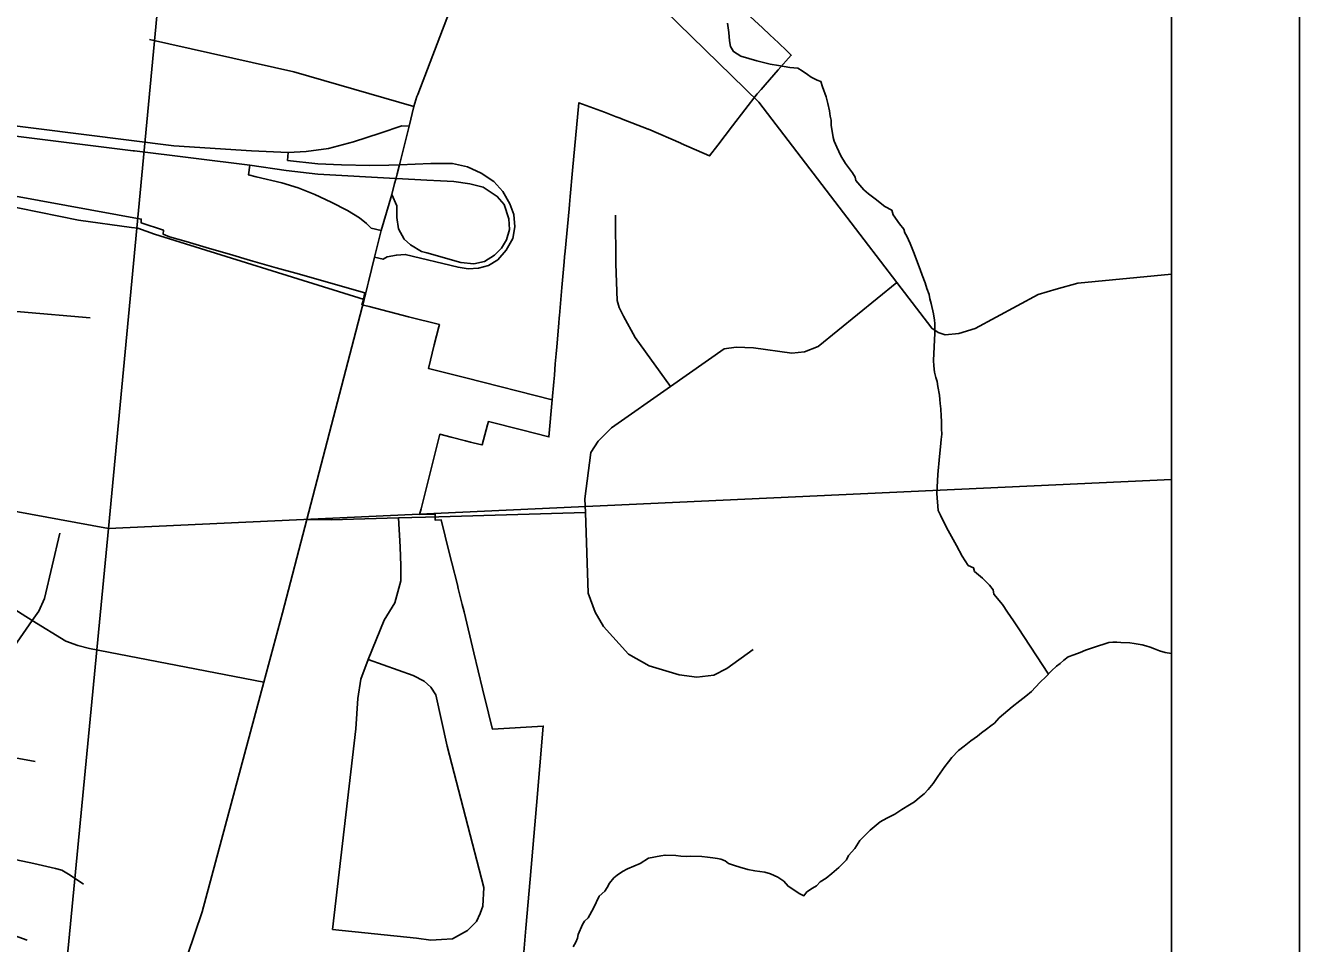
# Model space of a CAD drawing. Extents: x 0 to 34, y -3.9 to 26.2.
# Drawn here: x 8.005 to 9, y 18.439 to 19.156 of the extents above; entities that cross this region are included whole.
import ezdxf

# ---------------------------------------------------------------- set-up
doc = ezdxf.new("R2010")
doc.units = 0
for name, color, linetype in [('GM_X_City_Street', 7, 'Continuous'), ('GM_X_Interchange_Ramps', 7, 'Continuous'), ('GM_X_Interstate_Route', 7, 'Continuous'), ('GM_X_Minor_River', 7, 'Continuous'), ('GM_X_Section', 7, 'Continuous'), ('GM_X_State_Route', 7, 'Continuous'), ('GM_X_State_Shield', 7, 'Continuous'), ('GM_X_Township_Road', 7, 'Continuous'), ('GM_X_US_Route', 7, 'Continuous'), ('SH_Data', 7, 'Continuous')]:
    doc.layers.add(name, color=color, linetype=linetype)

msp = doc.modelspace()

# ---------------------------------------------------------------- linework, layer by layer
at = {"layer": 'GM_X_City_Street'}
for p, q in [((8.4656, 19.0079), (8.46573, 18.96974)), ((8.32758, 18.77224), (8.44205, 18.77567))]:
    msp.add_line(p, q, dxfattribs=at)
for points in [[(8.37173, 19.26055), (8.40934, 19.26038), (8.57754, 19.09621)], [(8.10144, 19.14519), (8.21417, 19.11983), (8.30804, 19.0928)], [(8.57754, 19.09621), (8.6598, 18.98847), (8.68526, 18.95526), (8.71269, 18.91948), (8.71765, 18.91625), (8.72318, 18.91428), (8.73384, 18.91553), (8.74647, 18.9194), (8.79573, 18.94592), (8.80989, 18.95013), (8.8267, 18.95465), (8.9, 18.9619)], [(8.50844, 18.87389), (8.48096, 18.91234), (8.47189, 18.92891), (8.46846, 18.93564), (8.4669, 18.9412), (8.46573, 18.96974)], [(8.57301, 18.66862), (8.55251, 18.65355), (8.54251, 18.64847), (8.52919, 18.64691), (8.51519, 18.64878), (8.49184, 18.65582), (8.47575, 18.66497), (8.45618, 18.68636), (8.44964, 18.69756), (8.44432, 18.71251), (8.44205, 18.77567), (8.44166, 18.78634), (8.44639, 18.82234), (8.45193, 18.83132), (8.46244, 18.8417), (8.50844, 18.87389), (8.55057, 18.90337), (8.55972, 18.90466), (8.57337, 18.90433), (8.60325, 18.90016), (8.61314, 18.90105), (8.62388, 18.90535), (8.68526, 18.95526)]]:
    msp.add_lwpolyline(points, dxfattribs=at)
at = {"layer": 'GM_X_Interchange_Ramps'}
for points in [[(8.9, 14.1), (8.9, 20.3498)], [(7.91669, 19.03728), (8.09505, 19.00485), (8.09501, 19.00436), (8.09481, 19.00201), (8.11235, 18.99626), (8.11205, 18.99311), (8.11713, 18.99098), (8.13018, 18.9872), (8.14838, 18.98189), (8.16408, 18.97735), (8.16657, 18.97664), (8.17766, 18.97323), (8.18228, 18.97193), (8.20051, 18.9668), (8.21874, 18.96167), (8.2541, 18.95172), (8.26979, 18.94731), (8.26802, 18.94025), (8.2674, 18.93783), (8.27304, 18.9364), (8.30393, 18.92856), (8.32798, 18.92246), (8.32753, 18.92067), (8.32397, 18.90652), (8.31935, 18.88816), (8.34872, 18.8807), (8.4161, 18.86361), (8.41732, 18.8777), (8.41776, 18.88273), (8.41853, 18.89161), (8.4192, 18.89941), (8.4197, 18.90507), (8.4213, 18.92356), (8.42164, 18.92755), (8.42182, 18.92959), (8.4237, 18.95129), (8.42545, 18.9715), (8.42578, 18.9753), (8.42618, 18.97963), (8.42927, 19.01288), (8.42959, 19.0163), (8.43015, 19.02237), (8.43205, 19.0428), (8.43699, 19.09574), (8.45692, 19.08828), (8.46603, 19.08477), (8.46909, 19.08359), (8.47022, 19.08315), (8.4912, 19.07506), (8.49142, 19.07497), (8.51667, 19.06405), (8.51682, 19.06398), (8.5391, 19.05417), (8.54539, 19.06266), (8.5569, 19.07767), (8.57636, 19.10273), (8.57929, 19.10604), (8.58253, 19.1097), (8.59262, 19.12133), (8.60288, 19.13281), (8.60261, 19.13307), (8.59947, 19.13615), (8.59281, 19.14257), (8.58605, 19.14887), (8.5804, 19.15414), (8.5677, 19.16597)], [(8.5677, 19.16597), (8.5804, 19.15414), (8.58605, 19.14887), (8.59281, 19.14257), (8.59947, 19.13615), (8.60261, 19.13307), (8.60288, 19.13281), (8.59262, 19.12133), (8.58253, 19.1097), (8.57929, 19.10604), (8.57636, 19.10273), (8.5569, 19.07767), (8.54539, 19.06266), (8.5391, 19.05417), (8.51682, 19.06398), (8.51667, 19.06405), (8.49142, 19.07497), (8.4912, 19.07506), (8.47022, 19.08315), (8.46909, 19.08359), (8.46603, 19.08477), (8.45692, 19.08828), (8.43699, 19.09574), (8.43205, 19.0428), (8.43015, 19.02237), (8.42959, 19.0163), (8.42927, 19.01288), (8.42618, 18.97963), (8.42578, 18.9753), (8.42545, 18.9715), (8.4237, 18.95129), (8.42182, 18.92959), (8.42164, 18.92755), (8.4213, 18.92356), (8.4197, 18.90507), (8.4192, 18.89941), (8.41853, 18.89161), (8.41776, 18.88273), (8.41732, 18.8777), (8.4161, 18.86361), (8.41359, 18.83459), (8.39203, 18.84007), (8.3663, 18.84659), (8.36563, 18.84412), (8.36133, 18.82832), (8.36103, 18.8284), (8.35439, 18.83008), (8.35219, 18.83064), (8.34837, 18.83161), (8.33704, 18.83448), (8.32826, 18.83671), (8.32436, 18.82121), (8.3136, 18.77852), (8.31249, 18.77388), (8.32454, 18.77425), (8.32474, 18.76951), (8.32941, 18.76973), (8.33569, 18.74442), (8.33773, 18.73625), (8.34201, 18.71905), (8.34272, 18.71618), (8.34586, 18.70356), (8.34725, 18.69789), (8.35482, 18.66599), (8.36166, 18.63776), (8.3663, 18.61879), (8.36689, 18.61641), (8.36937, 18.60629), (8.40908, 18.60874), (8.40375, 18.54653), (8.39884, 18.48914), (8.39555, 18.45075), (8.39288, 18.4195)], [(8.28832, 19.04705), (8.27368, 19.04665), (8.25137, 19.04726), (8.23286, 19.04802), (8.20934, 19.05059), (8.20977, 19.05691)], [(8.1799, 19.04692), (8.17882, 19.03928), (8.18483, 19.03772), (8.20492, 19.03306), (8.21748, 19.02919), (8.23067, 19.02404), (8.24336, 19.01815), (8.25615, 19.01144), (8.26546, 19.00579), (8.27089, 19.00126), (8.27465, 18.99775), (8.28241, 18.99583)], [(8.27727, 18.975), (8.28389, 18.97337), (8.28718, 18.97538), (8.29439, 18.97665), (8.30131, 18.97714), (8.34259, 18.96712), (8.35033, 18.96591), (8.35852, 18.96636), (8.36626, 18.96864), (8.3737, 18.97304), (8.38022, 18.98048), (8.38538, 18.98959), (8.3869, 18.99869), (8.38614, 19.0084), (8.38311, 19.0166), (8.37749, 19.02646), (8.37038, 19.03408), (8.36065, 19.04073), (8.35002, 19.04559), (8.33818, 19.04832), (8.32119, 19.04832), (8.29669, 19.04727), (8.28832, 19.04705)]]:
    msp.add_lwpolyline(points, dxfattribs=at)
at = {"layer": 'GM_X_Interstate_Route'}
msp.add_lwpolyline([(7.88483, 16.82734), (8.17686, 16.79566), (8.1936, 16.79415), (8.25412, 16.7887), (8.32182, 16.7826), (8.87081, 16.7253), (8.8978, 17.01499), (8.9, 17.03332), (8.9, 20.9), (3.19894, 20.9)], dxfattribs=at)
at = {"layer": 'GM_X_Minor_River'}
for points in [[(8.80385, 18.64928), (8.78006, 18.68557), (8.77646, 18.69104), (8.77177, 18.69769), (8.7678, 18.70356), (8.76126, 18.7118), (8.76064, 18.71525), (8.75773, 18.71879), (8.75222, 18.72433), (8.74594, 18.72953), (8.74529, 18.73222), (8.74116, 18.73428), (8.73649, 18.74132), (8.73187, 18.74987), (8.72547, 18.76153), (8.72157, 18.76892), (8.71947, 18.77357), (8.7177, 18.77706), (8.71672, 18.79041), (8.71733, 18.80522), (8.71868, 18.81924), (8.71937, 18.82682), (8.71999, 18.8325), (8.72055, 18.83666), (8.72034, 18.84086), (8.72021, 18.84695), (8.71998, 18.85076), (8.71984, 18.85647), (8.71925, 18.86068), (8.71899, 18.86373), (8.71875, 18.86717), (8.7175, 18.87406), (8.7169, 18.87789), (8.71588, 18.88097), (8.71491, 18.8852), (8.71435, 18.89016), (8.71414, 18.89435), (8.71502, 18.91562), (8.71495, 18.92323), (8.71468, 18.9259), (8.71412, 18.93087), (8.71216, 18.93894), (8.71115, 18.9424), (8.71053, 18.94585), (8.70881, 18.95048), (8.70747, 18.9551), (8.70504, 18.9609), (8.7037, 18.96552), (8.70163, 18.97093), (8.69886, 18.97789), (8.69573, 18.98562), (8.6933, 18.99142), (8.6915, 18.99415), (8.69085, 18.99684), (8.68758, 19.00116), (8.68252, 19.00821), (8.68152, 19.01167), (8.6759, 19.01455), (8.66851, 19.02055), (8.66332, 19.02457), (8.65963, 19.02776), (8.65342, 19.03485), (8.65277, 19.03754), (8.65062, 19.04105), (8.64518, 19.04811), (8.64161, 19.05434), (8.63844, 19.06093), (8.63634, 19.06558), (8.6357, 19.06865), (8.63476, 19.07363), (8.63417, 19.07784), (8.63396, 19.08203), (8.63332, 19.0851), (8.63273, 19.08931), (8.63144, 19.09506), (8.63013, 19.10044), (8.6274, 19.10816), (8.62604, 19.11239), (8.62302, 19.11328), (8.61853, 19.11574), (8.61556, 19.11776), (8.61147, 19.12058), (8.60811, 19.12262), (8.60164, 19.12326), (8.59291, 19.12475), (8.58645, 19.12576), (8.57586, 19.12847), (8.56339, 19.13201), (8.5578, 19.13565), (8.55529, 19.13956), (8.55471, 19.14414), (8.55422, 19.15063), (8.55299, 19.15791)], [(8.43254, 18.4362), (8.4346, 18.43992), (8.43587, 18.44291), (8.43638, 18.44593), (8.43976, 18.45378), (8.4414, 18.45638), (8.44418, 18.45893), (8.44831, 18.46638), (8.4529, 18.4757), (8.45728, 18.47971), (8.45893, 18.48269), (8.46098, 18.48603), (8.46421, 18.49009), (8.46697, 18.49226), (8.47091, 18.49514), (8.47483, 18.49727), (8.47988, 18.49935), (8.48494, 18.50143), (8.49122, 18.50537), (8.50085, 18.50726), (8.50432, 18.50789), (8.51272, 18.50755), (8.51652, 18.50702), (8.5211, 18.50684), (8.52417, 18.5071), (8.53295, 18.50675), (8.53751, 18.50618), (8.5417, 18.50564), (8.54512, 18.50512), (8.54777, 18.50464), (8.55116, 18.50336), (8.55375, 18.50135), (8.55865, 18.49964), (8.5628, 18.49833), (8.56885, 18.49657), (8.57454, 18.49558), (8.58215, 18.49452), (8.58668, 18.4932), (8.59231, 18.49069), (8.59715, 18.48746), (8.60043, 18.48352), (8.60342, 18.48188), (8.60898, 18.47785), (8.61274, 18.47618), (8.61515, 18.47913), (8.61948, 18.482), (8.62261, 18.48378), (8.62543, 18.48709), (8.63013, 18.48994), (8.63449, 18.49357), (8.64003, 18.4983), (8.64601, 18.50415), (8.64768, 18.5075), (8.65249, 18.51302), (8.65658, 18.51932), (8.66456, 18.52737), (8.66931, 18.53137), (8.67247, 18.5339), (8.67756, 18.53674), (8.68381, 18.53992), (8.68931, 18.5435), (8.69519, 18.54707), (8.69912, 18.54958), (8.70308, 18.55284), (8.70664, 18.55575), (8.70983, 18.55904), (8.71386, 18.56382), (8.71753, 18.56939), (8.72282, 18.57716), (8.72565, 18.58085), (8.72846, 18.58416), (8.73366, 18.58966), (8.738, 18.59291), (8.74315, 18.59727), (8.74827, 18.60087), (8.75143, 18.60341), (8.75537, 18.6063), (8.75892, 18.60882), (8.76168, 18.61099), (8.76529, 18.61503), (8.77203, 18.62085), (8.77559, 18.62375), (8.78152, 18.62846), (8.78626, 18.63207), (8.79062, 18.6357), (8.79381, 18.639), (8.79742, 18.64304), (8.80179, 18.64705), (8.80619, 18.65182), (8.81017, 18.65546), (8.81293, 18.65763), (8.81572, 18.66019), (8.81926, 18.66271), (8.82354, 18.66444), (8.82858, 18.66614), (8.83286, 18.66787), (8.84294, 18.67128), (8.8472, 18.67263), (8.85108, 18.67399), (8.85415, 18.67425), (8.8572, 18.67413)], [(8.8572, 18.67413), (8.86026, 18.67401), (8.86751, 18.67372), (8.87093, 18.6732), (8.877, 18.6722), (8.88002, 18.67132), (8.88343, 18.67042), (8.88682, 18.66915), (8.89057, 18.66748), (8.8951, 18.66615), (8.9, 18.66535)]]:
    msp.add_lwpolyline(points, dxfattribs=at)
at = {"layer": 'GM_X_Section'}
for points in [[(7.22341, 19.93622), (8.16495, 19.7765), (8.06934, 18.76306), (7.12087, 18.93735)], [(7.12087, 18.93735), (8.06934, 18.76306), (7.97336, 17.76616), (7.01847, 17.92749)]]:
    msp.add_lwpolyline(points, close=True, dxfattribs=at)
at = {"layer": 'GM_X_State_Route'}
for p, q in [((8.31101, 19.10224), (8.33583, 19.16696)), ((8.30424, 19.07752), (8.30804, 19.0928)), ((8.08878, 19.05826), (8.08979, 19.05813)), ((8.28241, 18.99583), (8.29075, 19.0239)), ((8.29075, 19.0239), (8.29298, 19.03255)), ((8.27727, 18.975), (8.28241, 18.99583)), ((8.22434, 18.77004), (8.26911, 18.94205))]:
    msp.add_line(p, q, dxfattribs=at)
for points in [[(7.90582, 19.0938), (7.90777, 19.09324), (7.92568, 19.08823), (7.94526, 19.08474), (7.97744, 19.07989), (8.12055, 19.06198), (8.18111, 19.05803), (8.20977, 19.05691), (8.22383, 19.0575), (8.24136, 19.06), (8.26094, 19.06509), (8.2818, 19.07184), (8.29857, 19.07776), (8.30424, 19.07752)], [(8.30804, 19.0928), (8.31037, 19.10057), (8.31101, 19.10224)], [(7.90711, 19.08414), (7.92787, 19.07939), (7.96121, 19.07412), (8.08878, 19.05826)], [(8.29298, 19.03255), (8.29409, 19.03687), (8.29489, 19.04006), (8.29669, 19.04727), (8.30266, 19.07122), (8.30424, 19.07752)], [(8.08979, 19.05813), (8.1799, 19.04692), (8.20817, 19.04276), (8.23306, 19.04002), (8.29371, 19.0366)], [(8.32879, 19.03476), (8.33933, 19.03421), (8.35172, 19.03223), (8.36222, 19.02967), (8.37322, 19.02258), (8.37848, 19.01622), (8.38232, 19.00493), (8.38277, 18.99659), (8.38045, 18.98848), (8.37651, 18.98212), (8.37091, 18.97652), (8.36313, 18.9717), (8.35479, 18.96994), (8.3447, 18.97082), (8.31825, 18.97835), (8.31389, 18.97959), (8.30525, 18.98458), (8.30055, 18.98913), (8.29599, 18.99732), (8.29458, 19.00599), (8.29478, 19.01523), (8.29075, 19.0239)], [(8.29437, 19.03656), (8.31825, 19.03531), (8.32879, 19.03476)], [(8.27174, 18.95259), (8.27254, 18.95582), (8.27727, 18.975)], [(8.26911, 18.94205), (8.26967, 18.9442), (8.27015, 18.94613), (8.27174, 18.95259)], [(8.19078, 18.64296), (8.20539, 18.69723), (8.22434, 18.77004)], [(8.02289, 18.29142), (8.04364, 18.30529), (8.06512, 18.32636), (8.09965, 18.37497), (8.11891, 18.40565), (8.13105, 18.42981), (8.14249, 18.46352), (8.19078, 18.64296)]]:
    msp.add_lwpolyline(points, dxfattribs=at)
at = {"layer": 'GM_X_State_Shield'}
for points in [[(8.9, 18.80132), (8.9, 19.81071), (8.16495, 19.7765), (8.06934, 18.76306)], [(8.9, 17.73596), (8.9, 18.80132), (8.06934, 18.76306), (7.97336, 17.76616)]]:
    msp.add_lwpolyline(points, close=True, dxfattribs=at)
at = {"layer": 'GM_X_Township_Road'}
msp.add_line((7.95568, 18.59096), (8.01203, 18.58112), dxfattribs=at)
for points in [[(8.08739, 18.99831), (8.04589, 19.00402), (7.96891, 19.01949), (7.95878, 19.02153)], [(8.26911, 18.94205), (8.10537, 18.99305), (8.09245, 18.99761), (8.08739, 18.99831)], [(7.89748, 18.94258), (7.94876, 18.93821), (7.98286, 18.93387), (8.00067, 18.93235), (8.05511, 18.92777)], [(8.19078, 18.64296), (8.05453, 18.6694), (8.04547, 18.67153), (8.03603, 18.67491), (8.00985, 18.6911), (7.97549, 18.71282), (7.96171, 18.72076), (7.94471, 18.72655), (7.92156, 18.73012), (7.9044, 18.73587), (7.88075, 18.74715), (7.86652, 18.75393), (7.85903, 18.75754), (7.84655, 18.75937), (7.68804, 18.78787)], [(8.22434, 18.77004), (8.24337, 18.76975), (8.29593, 18.77147), (8.32758, 18.77224)], [(8.29593, 18.77147), (8.29728, 18.74884), (8.29785, 18.73387), (8.29785, 18.72227), (8.29306, 18.705), (8.28487, 18.69134), (8.27224, 18.66064), (8.26654, 18.64529), (8.26431, 18.63019), (8.26258, 18.60641), (8.24442, 18.44984)], [(8.0314, 18.75931), (8.01947, 18.70829), (8.01504, 18.69851), (8.00985, 18.6911), (7.991, 18.66414), (7.97043, 18.63158), (7.96445, 18.62032), (7.95788, 18.60109), (7.95568, 18.59096), (7.952, 18.55636), (7.94943, 18.53663), (7.94899, 18.52511), (7.95225, 18.51869), (7.95597, 18.50882), (7.96058, 18.49818), (7.96471, 18.47939), (7.97115, 18.4633), (7.98031, 18.45241), (7.98923, 18.44745), (8.00582, 18.44151)], [(8.24442, 18.44984), (8.31003, 18.44294), (8.32116, 18.4414), (8.32959, 18.44203), (8.33824, 18.44255), (8.34994, 18.44908), (8.35685, 18.45598), (8.35992, 18.46231), (8.36184, 18.46787), (8.3626, 18.48246), (8.33392, 18.59305), (8.32529, 18.63315), (8.32126, 18.6391), (8.31608, 18.6437), (8.30745, 18.64831), (8.27224, 18.66064)], [(7.96058, 18.49818), (7.9813, 18.5044), (7.98799, 18.5049), (7.9974, 18.50415), (8.01112, 18.5013), (8.0281, 18.49746), (8.033, 18.49616), (8.03936, 18.49223), (8.0498, 18.48513)]]:
    msp.add_lwpolyline(points, dxfattribs=at)
at = {"layer": 'GM_X_US_Route'}
for p, q in [((8.31101, 19.10224), (8.33583, 19.16696)), ((8.30424, 19.07752), (8.30804, 19.0928)), ((8.28241, 18.99583), (8.29075, 19.0239)), ((8.29075, 19.0239), (8.29298, 19.03255)), ((8.27727, 18.975), (8.28241, 18.99583)), ((8.22434, 18.77004), (8.26911, 18.94205))]:
    msp.add_line(p, q, dxfattribs=at)
for points in [[(8.30804, 19.0928), (8.31037, 19.10057), (8.31101, 19.10224)], [(8.29298, 19.03255), (8.29409, 19.03687), (8.29489, 19.04006), (8.29669, 19.04727), (8.30266, 19.07122), (8.30424, 19.07752)], [(8.27174, 18.95259), (8.27254, 18.95582), (8.27727, 18.975)], [(8.26911, 18.94205), (8.26967, 18.9442), (8.27015, 18.94613), (8.27174, 18.95259)], [(8.19078, 18.64296), (8.20539, 18.69723), (8.22434, 18.77004)], [(8.02289, 18.29142), (8.04364, 18.30529), (8.06512, 18.32636), (8.09965, 18.37497), (8.11891, 18.40565), (8.13105, 18.42981), (8.14249, 18.46352), (8.19078, 18.64296)]]:
    msp.add_lwpolyline(points, dxfattribs=at)
at = {"layer": 'SH_Data'}
msp.add_line((9, 21), (9, 14), dxfattribs=at)

doc.saveas('drawing.dxf')
